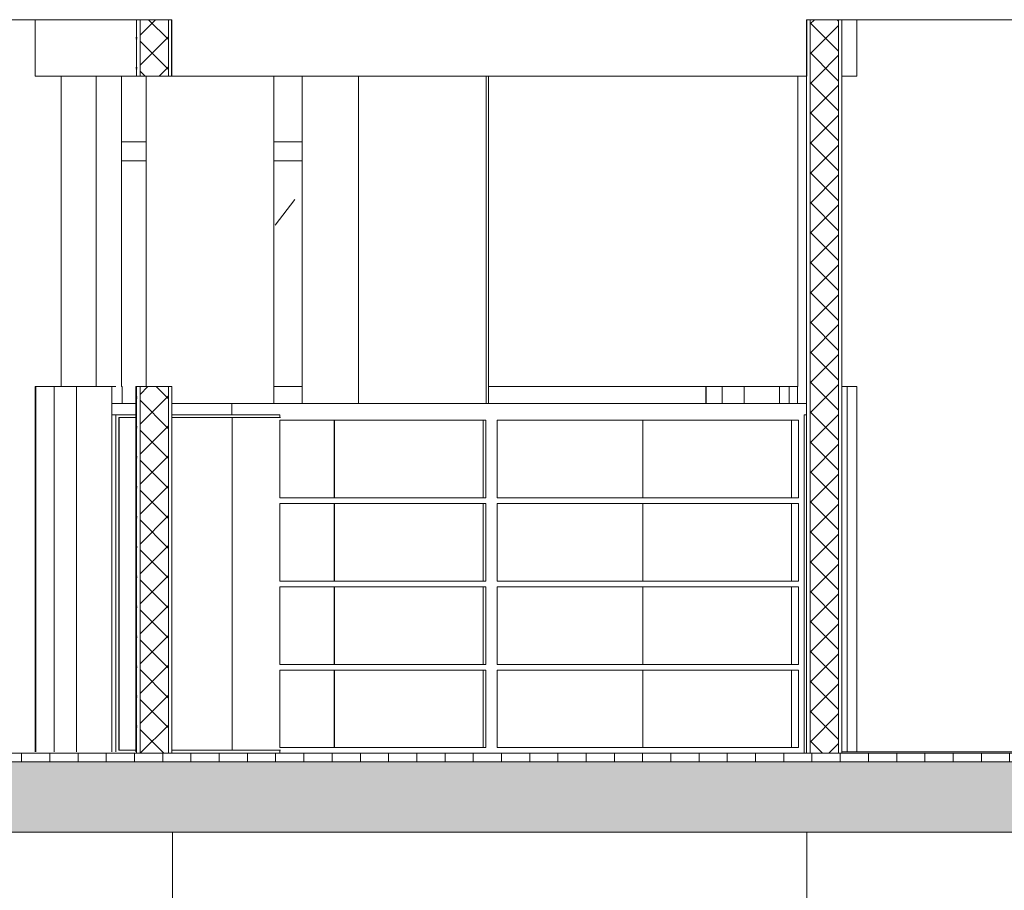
# Model space of a CAD drawing. Extents: x -156717 to 425753, y -51191 to 363295.
# Tile 468 of 502: x 317244 to 320732, y 200512 to 203598. Entities that reach past the tile are written whole.
import ezdxf

# ---------------------------------------------------------------- set-up
doc = ezdxf.new("R2010")
doc.units = 0
doc.header["$LTSCALE"] = 50
doc.linetypes.add('7 Voorgevel & doorsnede A-A$0$B0204', pattern=[1300, 1000, -100, 100, -100])
doc.layers.get('0').update_dxf_attribs({"linetype": 'CONTINUOUS'})
for name, color, linetype in [('7 Voorgevel & doorsnede A-A$0$00 Bestaand', 7, 'CONTINUOUS'), ('7 Voorgevel & doorsnede A-A$0$00 Bestaande vloeren', 7, 'CONTINUOUS'), ('7 Voorgevel & doorsnede A-A$0$00 Bestaande vloeren Doorsnede-arcering', 7, 'CONTINUOUS'), ('7 Voorgevel & doorsnede A-A$0$00 Bestaande vloeren Laagscheidingslijnen', 7, 'CONTINUOUS'), ('7 Voorgevel & doorsnede A-A$0$22 Binnenwanden', 7, 'CONTINUOUS'), ('7 Voorgevel & doorsnede A-A$0$22 Binnenwanden Deuren', 7, 'CONTINUOUS'), ('7 Voorgevel & doorsnede A-A$0$22 Binnenwanden Doorsnede-arcering', 7, 'CONTINUOUS'), ('7 Voorgevel & doorsnede A-A$0$22 Binnenwanden Laagscheidingslijnen', 7, 'CONTINUOUS'), ('7 Voorgevel & doorsnede A-A$0$22 Binnenwanden Ramen', 7, 'CONTINUOUS'), ('7 Voorgevel & doorsnede A-A$0$23 Vloeren', 7, 'CONTINUOUS'), ('7 Voorgevel & doorsnede A-A$0$82 Interieur', 7, 'CONTINUOUS')]:
    doc.layers.add(name, color=color, linetype=linetype)
pattern_1 = [(45, (108550.56, 1635.29), (-53.033, 53.033), []), (135, (108550.56, 1635.29), (53.033, 53.033), [])]
pattern_2 = [(0, (108550.56, 1635.29), (0, 75), [0, -75])]

# ---------------------------------------------------------------- blocks, each defined once
blk = doc.blocks.new('7 Voorgevel & doorsnede A-A$0$Section Elem_281_3', base_point=(108550.6, 1635.3))
at = {"layer": '7 Voorgevel & doorsnede A-A$0$00 Bestaande vloeren', "color": 2, "linetype": 'Continuous', "lineweight": 0}
for p, q in [((83699.5, 11035.3), (88486.3, 11035.3)), ((90736.6, 11035.3), (96512.7, 11035.3))]:
    blk.add_line(p, q, dxfattribs=at)
blk = doc.blocks.new('7 Voorgevel & doorsnede A-A$0$Section Elem_287_3', base_point=(108550.6, 1635.3))
at = {"layer": '7 Voorgevel & doorsnede A-A$0$00 Bestaande vloeren Doorsnede-arcering', "linetype": 'Continuous', "lineweight": 0}
h = blk.add_hatch(dxfattribs=at)
h.set_pattern_fill('LIJNEN_VERT_100_0003', color=9, style=0, pattern_type=2)
h.set_pattern_definition([(90, (108550.56, 1635.29), (-100, 0), [])])
h.paths.add_polyline_path([(96512.7, 8405.3), (96512.7, 8435.3), (83899.9, 8435.3), (83899.9, 8405.3)], flags=0)
h = blk.add_hatch(dxfattribs=at)
h.set_pattern_fill('11_GEWAPEND_BETON__I_H_W_73', color=9, style=0, pattern_type=2)
h.set_pattern_definition([(0, (108550.56, 1635.29), (0, 70), [0, -70])])
h.paths.add_polyline_path([(96512.7, 8155.3), (96512.7, 8405.3), (83899.9, 8405.3), (83899.9, 8155.3)], flags=0)
at = {"layer": '7 Voorgevel & doorsnede A-A$0$00 Bestaande vloeren', "color": 2, "linetype": 'Continuous', "lineweight": 0}
blk.add_line((83899.9, 8435.3), (96512.7, 8435.3), dxfattribs=at)
at = {"layer": '7 Voorgevel & doorsnede A-A$0$00 Bestaande vloeren', "color": 1, "linetype": 'Continuous', "lineweight": 0}
blk.add_line((83899.9, 8155.3), (96512.7, 8155.3), dxfattribs=at)
at = {"layer": '7 Voorgevel & doorsnede A-A$0$00 Bestaande vloeren Laagscheidingslijnen', "color": 3, "linetype": 'Continuous', "lineweight": 0}
blk.add_line((83899.9, 8405.3), (96512.7, 8405.3), dxfattribs=at)
blk.add_line((83899.9, 8405.3), (96512.7, 8405.3), dxfattribs=at)
blk = doc.blocks.new('7 Voorgevel & doorsnede A-A$0$Section Elem_389_3', base_point=(108550.6, 1635.3))
at = {"layer": '7 Voorgevel & doorsnede A-A$0$00 Bestaande vloeren', "color": 2, "linetype": 'Continuous', "lineweight": 0}
for p, q in [((83699.5, 8155.3), (88488.8, 8155.3)), ((90735.9, 8155.3), (96512.7, 8155.3))]:
    blk.add_line(p, q, dxfattribs=at)
blk = doc.blocks.new('7 Voorgevel & doorsnede A-A$0$Section Elem_392_3', base_point=(108550.6, 1635.3))
at = {"layer": '7 Voorgevel & doorsnede A-A$0$00 Bestaand', "color": 252, "linetype": 'Continuous', "lineweight": 0}
blk.add_line((89608.4, 9675.3), (89608.4, 10835.3), dxfattribs=at)
blk = doc.blocks.new('7 Voorgevel & doorsnede A-A$0$Section Elem_393_3', base_point=(108550.6, 1635.3))
at = {"layer": '7 Voorgevel & doorsnede A-A$0$00 Bestaand', "color": 252, "linetype": 'Continuous', "lineweight": 0}
blk.add_line((88949, 9675.3), (88949, 10835.3), dxfattribs=at)
blk = doc.blocks.new('7 Voorgevel & doorsnede A-A$0$Section Elem_394_3', base_point=(108550.6, 1635.3))
at = {"layer": '7 Voorgevel & doorsnede A-A$0$00 Bestaand', "color": 252, "linetype": 'Continuous', "lineweight": 0}
for p, q in [((88396, 9735.3), (88396, 10835.3)), ((88848.4, 9675.3), (88848.4, 10835.3))]:
    blk.add_line(p, q, dxfattribs=at)
blk = doc.blocks.new('7 Voorgevel & doorsnede A-A$0$Section Elem_469_3', base_point=(108550.6, 1635.3))
at = {"layer": '7 Voorgevel & doorsnede A-A$0$82 Interieur', "color": 252, "linetype": 'Continuous', "lineweight": 0}
for p, q in [((88289.1, 8440.3), (88289.1, 9635.3)), ((88299.6, 8445.8), (88299.6, 9624.8)), ((88299.6, 9624.8), (88300.7, 9624.8)), ((88300.7, 8445.8), (88300.7, 9624.8)), ((88300.7, 9624.8), (88359.3, 9624.8)), ((88487.3, 9624.8), (88701, 9624.8)), ((88299.6, 8445.8), (88300.7, 8445.8)), ((88359.3, 8445.8), (88300.7, 8445.8)), ((88701, 8445.8), (88487.3, 8445.8))]:
    blk.add_line(p, q, dxfattribs=at)
blk = doc.blocks.new('7 Voorgevel & doorsnede A-A$0$Section Elem_472_3', base_point=(108550.6, 1635.3))
at = {"layer": '7 Voorgevel & doorsnede A-A$0$00 Bestaand', "color": 1, "linetype": 'Continuous', "lineweight": 0}
for p, q in [((89148, 9675.3), (89148, 10835.3)), ((89600.4, 9675.3), (89600.4, 10835.3))]:
    blk.add_line(p, q, dxfattribs=at)
blk = doc.blocks.new('7 Voorgevel & doorsnede A-A$0$Section Elem_518_3', base_point=(108550.6, 1635.3))
at = {"layer": '7 Voorgevel & doorsnede A-A$0$82 Interieur', "color": 2, "linetype": 'Continuous', "lineweight": 0}
for p, q in [((88869.6, 9624.8), (88869.6, 9635.3)), ((88701, 9624.8), (88869.6, 9624.8)), ((88701, 8445.8), (88701, 9624.8)), ((88869.6, 9615.3), (89599.7, 9615.3)), ((88869.6, 9340.3), (88869.6, 9615.3)), ((89599.7, 9340.3), (89599.7, 9615.3)), ((88869.6, 9340.3), (89599.7, 9340.3)), ((88869.6, 9320.3), (89599.7, 9320.3)), ((88869.6, 9045.3), (88869.6, 9320.3)), ((89599.7, 9045.3), (89599.7, 9320.3)), ((88869.6, 9045.3), (89599.7, 9045.3)), ((88869.6, 9025.3), (89599.7, 9025.3)), ((88869.6, 8750.3), (88869.6, 9025.3)), ((89599.7, 8750.3), (89599.7, 9025.3)), ((88869.6, 8750.3), (89599.7, 8750.3)), ((88869.6, 8730.3), (89599.7, 8730.3)), ((88869.6, 8455.3), (88869.6, 8730.3)), ((89599.7, 8455.3), (89599.7, 8730.3)), ((88701, 8445.8), (88869.6, 8445.8)), ((88869.6, 8455.3), (89599.7, 8455.3)), ((88869.6, 8435.3), (88869.6, 8445.8))]:
    blk.add_line(p, q, dxfattribs=at)
at = {"layer": '7 Voorgevel & doorsnede A-A$0$82 Interieur', "color": 1, "linetype": 'Continuous', "lineweight": 0}
for p, q in [((88869.6, 9624.8), (88871.8, 9624.8)), ((89062.6, 9615.3), (89062.6, 9340.3)), ((89063.6, 9340.3), (89063.6, 9615.3)), ((89589.4, 9340.3), (89589.4, 9615.3)), ((89062.6, 9320.3), (89062.6, 9045.3)), ((89063.6, 9045.3), (89063.6, 9320.3)), ((89589.4, 9045.3), (89589.4, 9320.3)), ((89062.6, 9025.3), (89062.6, 8750.3)), ((89063.6, 8750.3), (89063.6, 9025.3)), ((89589.4, 8750.3), (89589.4, 9025.3)), ((89062.6, 8730.3), (89062.6, 8455.3)), ((89063.6, 8455.3), (89063.6, 8730.3)), ((89589.4, 8455.3), (89589.4, 8730.3)), ((88871.8, 8445.8), (88869.6, 8445.8))]:
    blk.add_line(p, q, dxfattribs=at)
blk = doc.blocks.new('7 Voorgevel & doorsnede A-A$0$Section Elem_519_3', base_point=(108550.6, 1635.3))
at = {"layer": '7 Voorgevel & doorsnede A-A$0$82 Interieur', "color": 2, "linetype": 'Continuous', "lineweight": 0}
for p, q in [((90727.6, 8435.3), (90727.6, 9635.3)), ((89640, 9340.3), (89640, 9615.3)), ((89640, 9615.3), (90707.5, 9615.3)), ((90707.5, 9340.3), (90707.5, 9615.3)), ((89640, 9340.3), (90707.5, 9340.3)), ((89640, 9045.3), (89640, 9320.3)), ((89640, 9320.3), (90707.5, 9320.3)), ((90707.5, 9045.3), (90707.5, 9320.3)), ((89640, 9045.3), (90707.5, 9045.3)), ((89640, 8750.3), (89640, 9025.3)), ((89640, 9025.3), (90707.5, 9025.3)), ((90707.5, 8750.3), (90707.5, 9025.3)), ((89640, 8750.3), (90707.5, 8750.3)), ((89640, 8455.3), (89640, 8730.3)), ((89640, 8730.3), (90707.5, 8730.3)), ((90707.5, 8455.3), (90707.5, 8730.3)), ((89640, 8455.3), (90707.5, 8455.3))]:
    blk.add_line(p, q, dxfattribs=at)
at = {"layer": '7 Voorgevel & doorsnede A-A$0$82 Interieur', "color": 1, "linetype": 'Continuous', "lineweight": 0}
for p, q in [((90154.9, 9615.3), (90154.9, 9340.3)), ((90155.9, 9340.3), (90155.9, 9615.3)), ((90681.6, 9340.3), (90681.6, 9615.3)), ((90154.9, 9320.3), (90154.9, 9045.3)), ((90155.9, 9045.3), (90155.9, 9320.3)), ((90681.6, 9045.3), (90681.6, 9320.3)), ((90154.9, 9025.3), (90154.9, 8750.3)), ((90155.9, 8750.3), (90155.9, 9025.3)), ((90681.6, 8750.3), (90681.6, 9025.3)), ((90154.9, 8730.3), (90154.9, 8455.3)), ((90155.9, 8455.3), (90155.9, 8730.3)), ((90681.6, 8455.3), (90681.6, 8730.3))]:
    blk.add_line(p, q, dxfattribs=at)
blk = doc.blocks.new('7 Voorgevel & doorsnede A-A$0$Section Elem_563_3', base_point=(108550.6, 1635.3))
at = {"layer": '7 Voorgevel & doorsnede A-A$0$22 Binnenwanden Deuren', "color": 252, "linetype": 'Continuous', "lineweight": 0}
for p, q in [((88396, 10602.3), (88309.1, 10602.3)), ((88949, 10602.3), (88848.4, 10602.3)), ((88396, 10535.3), (88309.1, 10535.3)), ((88949, 10535.3), (88848.4, 10535.3)), ((88853, 10307), (88922.6, 10398.3))]:
    blk.add_line(p, q, dxfattribs=at)
blk = doc.blocks.new('7 Voorgevel & doorsnede A-A$0$Section Elem_584_3', base_point=(108550.6, 1635.3))
at = {"layer": '7 Voorgevel & doorsnede A-A$0$22 Binnenwanden Ramen', "color": 252, "linetype": 'Continuous', "lineweight": 0}
for p, q in [((88069.9, 9735.3), (88005.6, 9735.3)), ((88005.6, 8440.3), (88005.6, 9735.3)), ((88069.9, 8440.3), (88069.9, 9735.3))]:
    blk.add_line(p, q, dxfattribs=at)
blk = doc.blocks.new('7 Voorgevel & doorsnede A-A$0$Section Elem_585_3', base_point=(108550.6, 1635.3))
at = {"layer": '7 Voorgevel & doorsnede A-A$0$22 Binnenwanden Ramen', "color": 252, "linetype": 'Continuous', "lineweight": 0}
for p, q in [((88273.9, 9735.3), (88149.2, 9735.3)), ((88149.2, 8440.3), (88149.2, 9735.3)), ((88273.9, 9735.3), (88273.9, 8440.3))]:
    blk.add_line(p, q, dxfattribs=at)
at = {"layer": '7 Voorgevel & doorsnede A-A$0$22 Binnenwanden Ramen', "color": 1, "linetype": 'Continuous', "lineweight": 0}
for p in [(88361.5, 9735.3), (88359.3, 8440.3)]:
    blk.add_line(p, (88359.3, 9735.3), dxfattribs=at)
blk = doc.blocks.new('7 Voorgevel & doorsnede A-A$0$Section Elem_586_3', base_point=(108550.6, 1635.3))
at = {"layer": '7 Voorgevel & doorsnede A-A$0$22 Binnenwanden Doorsnede-arcering', "linetype": 'Continuous', "lineweight": 0}
h = blk.add_hatch(dxfattribs=at)
h.set_pattern_fill('13_45GR_ISOLATIE_0003', color=9, style=0, pattern_type=2)
h.set_pattern_definition(pattern_1)
h.paths.add_polyline_path([(88361.5, 9735.3), (88361.5, 8435.3), (88361.7, 8435.3), (88361.7, 9735.3)], flags=0)
h = blk.add_hatch(dxfattribs=at)
h.set_pattern_fill('10_GIPS_0003', color=9, style=0, pattern_type=2)
h.set_pattern_definition(pattern_2)
h.paths.add_polyline_path([(88361.7, 8435.3), (88374.3, 8435.3), (88374.3, 9735.3), (88361.7, 9735.3)], flags=0)
h = blk.add_hatch(dxfattribs=at)
h.set_pattern_fill('13_45GR_ISOLATIE_0003', color=9, style=0, pattern_type=2)
h.set_pattern_definition(pattern_1)
h.paths.add_polyline_path([(88374.3, 8435.3), (88474.9, 8435.3), (88474.9, 9735.3), (88374.3, 9735.3)], flags=0)
h = blk.add_hatch(dxfattribs=at)
h.set_pattern_fill('10_GIPS_0003', color=9, style=0, pattern_type=2)
h.set_pattern_definition(pattern_2)
h.paths.add_polyline_path([(88474.9, 9735.3), (88474.9, 8435.3), (88487.3, 8435.3), (88487.3, 9735.3)], flags=0)
at = {"layer": '7 Voorgevel & doorsnede A-A$0$22 Binnenwanden', "color": 252, "linetype": 'Continuous', "lineweight": 0}
for p, q in [((88005.6, 9735.3), (88003, 9735.3)), ((88003, 8440.3), (88003, 9735.3)), ((88090, 9735.3), (88069.9, 9735.3)), ((88136.8, 9735.3), (88090, 9735.3)), ((88149.2, 9735.3), (88136.8, 9735.3)), ((88273.9, 9735.3), (88288.9, 9735.3)), ((88308.6, 9735.3), (88310.5, 9735.3))]:
    blk.add_line(p, q, dxfattribs=at)
at = {"layer": '7 Voorgevel & doorsnede A-A$0$22 Binnenwanden', "color": 1, "linetype": 'Continuous', "lineweight": 0}
for p, q in [((88361.5, 8435.3), (88361.5, 9735.3)), ((88361.5, 9735.3), (88361.7, 9735.3)), ((88361.7, 9735.3), (88374.3, 9735.3)), ((88361.7, 8435.3), (88361.7, 9735.3)), ((88361.7, 8435.3), (88361.7, 9735.3)), ((88374.3, 9735.3), (88474.9, 9735.3)), ((88474.9, 9735.3), (88487.3, 9735.3)), ((88487.3, 8435.3), (88487.3, 9735.3)), ((88361.5, 8435.3), (88361.7, 8435.3)), ((88361.7, 8435.3), (88374.3, 8435.3)), ((88374.3, 8435.3), (88474.9, 8435.3)), ((88474.9, 8435.3), (88487.3, 8435.3))]:
    blk.add_line(p, q, dxfattribs=at)
at = {"layer": '7 Voorgevel & doorsnede A-A$0$22 Binnenwanden Laagscheidingslijnen', "color": 9, "linetype": 'Continuous', "lineweight": 0}
for p, q in [((88374.3, 8435.3), (88374.3, 9735.3)), ((88374.3, 8435.3), (88374.3, 9735.3)), ((88474.9, 8435.3), (88474.9, 9735.3)), ((88474.9, 8435.3), (88474.9, 9735.3))]:
    blk.add_line(p, q, dxfattribs=at)
blk = doc.blocks.new('7 Voorgevel & doorsnede A-A$0$Section Elem_587_3', base_point=(108550.6, 1635.3))
at = {"layer": '7 Voorgevel & doorsnede A-A$0$22 Binnenwanden', "color": 252, "linetype": 'Continuous', "lineweight": 0}
for p, q in [((88884.5, 9735.3), (88848.4, 9735.3)), ((88949, 9735.3), (88884.5, 9735.3)), ((89700.4, 9735.3), (89608.4, 9735.3)), ((89800.4, 9735.3), (89700.4, 9735.3)), ((89899.3, 9735.3), (89800.4, 9735.3)), ((89996.4, 9735.3), (89899.3, 9735.3)), ((90090.9, 9735.3), (89996.4, 9735.3)), ((90182.1, 9735.3), (90090.9, 9735.3)), ((90269.1, 9735.3), (90182.1, 9735.3)), ((90351.3, 9735.3), (90269.1, 9735.3)), ((90378.9, 9735.3), (90351.3, 9735.3)), ((90703.2, 9735.3), (90673.8, 9735.3)), ((90904.8, 9735.3), (90911.2, 9735.3)), ((90911.2, 9735.3), (90914, 9735.3)), ((90914, 9735.3), (90914, 8440.3))]:
    blk.add_line(p, q, dxfattribs=at)
blk = doc.blocks.new('7 Voorgevel & doorsnede A-A$0$Section Elem_588_3', base_point=(108550.6, 1635.3))
at = {"layer": '7 Voorgevel & doorsnede A-A$0$22 Binnenwanden Ramen', "color": 252, "linetype": 'Continuous', "lineweight": 0}
for p, q in [((90673.8, 9735.3), (90673.8, 9675.3)), ((90860.8, 9735.3), (90879, 9735.3)), ((90879, 9735.3), (90879, 8440.3))]:
    blk.add_line(p, q, dxfattribs=at)
blk = doc.blocks.new('7 Voorgevel & doorsnede A-A$0$Section Elem_589_3', base_point=(108550.6, 1635.3))
at = {"layer": '7 Voorgevel & doorsnede A-A$0$22 Binnenwanden Doorsnede-arcering', "linetype": 'Continuous', "lineweight": 0}
h = blk.add_hatch(dxfattribs=at)
h.set_pattern_fill('13_45GR_ISOLATIE_0003', color=9, style=0, pattern_type=2)
h.set_pattern_definition(pattern_1)
h.paths.add_polyline_path([(90735.1, 9735.3), (90735.1, 8435.3), (90735.8, 8435.3), (90735.8, 9735.3)], flags=0)
h = blk.add_hatch(dxfattribs=at)
h.set_pattern_fill('10_GIPS_0003', color=9, style=0, pattern_type=2)
h.set_pattern_definition(pattern_2)
h.paths.add_polyline_path([(90735.8, 9735.3), (90735.8, 8435.3), (90748.4, 8435.3), (90748.4, 9735.3)], flags=0)
h = blk.add_hatch(dxfattribs=at)
h.set_pattern_fill('13_45GR_ISOLATIE_0003', color=9, style=0, pattern_type=2)
h.set_pattern_definition(pattern_1)
h.paths.add_polyline_path([(90748.4, 9735.3), (90748.4, 8435.3), (90849, 8435.3), (90849, 9735.3)], flags=0)
h = blk.add_hatch(dxfattribs=at)
h.set_pattern_fill('10_GIPS_0003', color=9, style=0, pattern_type=2)
h.set_pattern_definition(pattern_2)
h.paths.add_polyline_path([(90860.8, 9735.3), (90849, 9735.3), (90849, 8435.3), (90860.8, 8435.3)], flags=0)
at = {"layer": '7 Voorgevel & doorsnede A-A$0$22 Binnenwanden', "color": 252, "linetype": 'Continuous', "lineweight": 0}
for p, q in [((90379.5, 9735.3), (90378.9, 9735.3)), ((90378.9, 9675.3), (90378.9, 9735.3)), ((90441.3, 9735.3), (90437.1, 9735.3)), ((90482, 9735.3), (90441.3, 9735.3)), ((90514.7, 9735.3), (90482, 9735.3)), ((90639.4, 9735.3), (90651.5, 9735.3)), ((90651.5, 9735.3), (90673.8, 9735.3)), ((90879, 9735.3), (90904.8, 9735.3))]:
    blk.add_line(p, q, dxfattribs=at)
at = {"layer": '7 Voorgevel & doorsnede A-A$0$22 Binnenwanden', "color": 1, "linetype": 'Continuous', "lineweight": 0}
for p, q in [((90704.5, 9735.3), (90703.2, 9735.3)), ((90735.1, 8435.3), (90735.1, 9735.3)), ((90735.8, 8435.3), (90735.8, 9735.3)), ((90735.8, 8435.3), (90735.8, 9735.3)), ((90860.8, 8435.3), (90860.8, 9735.3)), ((90735.1, 8435.3), (90735.8, 8435.3)), ((90735.8, 8435.3), (90748.4, 8435.3)), ((90748.4, 8435.3), (90849, 8435.3)), ((90849, 8435.3), (90860.8, 8435.3))]:
    blk.add_line(p, q, dxfattribs=at)
at = {"layer": '7 Voorgevel & doorsnede A-A$0$22 Binnenwanden Laagscheidingslijnen', "color": 9, "linetype": 'Continuous', "lineweight": 0}
for p, q in [((90748.4, 8435.3), (90748.4, 9735.3)), ((90748.4, 8435.3), (90748.4, 9735.3)), ((90849, 8435.3), (90849, 9735.3)), ((90849, 8435.3), (90849, 9735.3))]:
    blk.add_line(p, q, dxfattribs=at)
blk = doc.blocks.new('7 Voorgevel & doorsnede A-A$0$Section Elem_590_3', base_point=(108550.6, 1635.3))
at = {"layer": '7 Voorgevel & doorsnede A-A$0$22 Binnenwanden Doorsnede-arcering', "linetype": 'Continuous', "lineweight": 0}
h = blk.add_hatch(dxfattribs=at)
h.set_pattern_fill('13_45GR_ISOLATIE_0003', color=9, style=0, pattern_type=2)
h.set_pattern_definition(pattern_1)
h.paths.add_polyline_path([(90735.1, 11035.3), (90735.1, 10835.3), (90735.8, 10835.3), (90735.8, 11035.3)], flags=0)
h = blk.add_hatch(dxfattribs=at)
h.set_pattern_fill('10_GIPS_0003', color=9, style=0, pattern_type=2)
h.set_pattern_definition(pattern_2)
h.paths.add_polyline_path([(90735.8, 11035.3), (90735.8, 10835.3), (90748.4, 10835.3), (90748.4, 11035.3)], flags=0)
h = blk.add_hatch(dxfattribs=at)
h.set_pattern_fill('13_45GR_ISOLATIE_0003', color=9, style=0, pattern_type=2)
h.set_pattern_definition(pattern_1)
h.paths.add_polyline_path([(90748.4, 11035.3), (90748.4, 10835.3), (90849, 10835.3), (90849, 11035.3)], flags=0)
h = blk.add_hatch(dxfattribs=at)
h.set_pattern_fill('10_GIPS_0003', color=9, style=0, pattern_type=2)
h.set_pattern_definition(pattern_2)
h.paths.add_polyline_path([(90860.8, 11035.3), (90849, 11035.3), (90849, 10835.3), (90860.8, 10835.3)], flags=0)
at = {"layer": '7 Voorgevel & doorsnede A-A$0$22 Binnenwanden', "color": 1, "linetype": 'Continuous', "lineweight": 0}
for p, q in [((90735.1, 10835.3), (90735.1, 11035.3)), ((90735.1, 11035.3), (90735.8, 11035.3)), ((90735.8, 10835.3), (90735.8, 11035.3)), ((90735.8, 11035.3), (90748.4, 11035.3)), ((90735.8, 10835.3), (90735.8, 11035.3)), ((90748.4, 11035.3), (90849, 11035.3)), ((90849, 11035.3), (90860.8, 11035.3)), ((90860.8, 10835.3), (90860.8, 11035.3))]:
    blk.add_line(p, q, dxfattribs=at)
at = {"layer": '7 Voorgevel & doorsnede A-A$0$22 Binnenwanden', "color": 252, "linetype": 'Continuous', "lineweight": 0}
blk.add_line((90904.8, 10835.3), (90860.8, 10835.3), dxfattribs=at)
at = {"layer": '7 Voorgevel & doorsnede A-A$0$22 Binnenwanden Laagscheidingslijnen', "color": 9, "linetype": 'Continuous', "lineweight": 0}
for p, q in [((90748.4, 10835.3), (90748.4, 11035.3)), ((90748.4, 10835.3), (90748.4, 11035.3)), ((90849, 10835.3), (90849, 11035.3)), ((90849, 10835.3), (90849, 11035.3))]:
    blk.add_line(p, q, dxfattribs=at)
blk = doc.blocks.new('7 Voorgevel & doorsnede A-A$0$Section Elem_591_3', base_point=(108550.6, 1635.3))
at = {"layer": '7 Voorgevel & doorsnede A-A$0$22 Binnenwanden', "color": 252, "linetype": 'Continuous', "lineweight": 0}
for p, q in [((90914, 11035.3), (90914, 10835.3)), ((90911.2, 10835.3), (90904.8, 10835.3)), ((90914, 10835.3), (90911.2, 10835.3))]:
    blk.add_line(p, q, dxfattribs=at)
blk = doc.blocks.new('7 Voorgevel & doorsnede A-A$0$Section Elem_592_3', base_point=(108550.6, 1635.3))
at = {"layer": '7 Voorgevel & doorsnede A-A$0$22 Binnenwanden Doorsnede-arcering', "linetype": 'Continuous', "lineweight": 0}
h = blk.add_hatch(dxfattribs=at)
h.set_pattern_fill('13_45GR_ISOLATIE_0003', color=9, style=0, pattern_type=2)
h.set_pattern_definition(pattern_1)
h.paths.add_polyline_path([(88361.5, 11035.3), (88361.5, 10835.3), (88361.7, 10835.3), (88361.7, 11035.3)], flags=0)
h = blk.add_hatch(dxfattribs=at)
h.set_pattern_fill('10_GIPS_0003', color=9, style=0, pattern_type=2)
h.set_pattern_definition(pattern_2)
h.paths.add_polyline_path([(88361.7, 10835.3), (88374.3, 10835.3), (88374.3, 11035.3), (88361.7, 11035.3)], flags=0)
h = blk.add_hatch(dxfattribs=at)
h.set_pattern_fill('13_45GR_ISOLATIE_0003', color=9, style=0, pattern_type=2)
h.set_pattern_definition(pattern_1)
h.paths.add_polyline_path([(88374.3, 10835.3), (88474.9, 10835.3), (88474.9, 11035.3), (88374.3, 11035.3)], flags=0)
h = blk.add_hatch(dxfattribs=at)
h.set_pattern_fill('10_GIPS_0003', color=9, style=0, pattern_type=2)
h.set_pattern_definition(pattern_2)
h.paths.add_polyline_path([(88474.9, 11035.3), (88474.9, 10835.3), (88487.3, 10835.3), (88487.3, 11035.3)], flags=0)
at = {"layer": '7 Voorgevel & doorsnede A-A$0$22 Binnenwanden', "color": 252, "linetype": 'Continuous', "lineweight": 0}
for p, q in [((88003, 10835.3), (88003, 11035.3)), ((88003, 10835.3), (88009.7, 10835.3)), ((88009.7, 10835.3), (88026.5, 10835.3)), ((88026.5, 10835.3), (88053.2, 10835.3)), ((88053.2, 10835.3), (88090, 10835.3)), ((88090, 10835.3), (88136.8, 10835.3)), ((88136.8, 10835.3), (88193.5, 10835.3)), ((88193.5, 10835.3), (88195.1, 10835.3))]:
    blk.add_line(p, q, dxfattribs=at)
at = {"layer": '7 Voorgevel & doorsnede A-A$0$22 Binnenwanden', "color": 1, "linetype": 'Continuous', "lineweight": 0}
for p, q in [((88361.5, 10835.3), (88361.5, 11035.3)), ((88361.5, 11035.3), (88361.7, 11035.3)), ((88361.7, 11035.3), (88374.3, 11035.3)), ((88361.7, 10835.3), (88361.7, 11035.3)), ((88361.7, 10835.3), (88361.7, 11035.3)), ((88374.3, 11035.3), (88474.9, 11035.3)), ((88474.9, 11035.3), (88487.3, 11035.3)), ((88487.3, 10835.3), (88487.3, 11035.3)), ((88195.1, 10835.3), (88260.3, 10835.3)), ((88260.3, 10835.3), (88337, 10835.3)), ((88337, 10835.3), (88361.5, 10835.3)), ((88361.5, 10835.3), (88361.7, 10835.3)), ((88361.7, 10835.3), (88374.3, 10835.3)), ((88374.3, 10835.3), (88474.9, 10835.3)), ((88474.9, 10835.3), (88487.3, 10835.3))]:
    blk.add_line(p, q, dxfattribs=at)
at = {"layer": '7 Voorgevel & doorsnede A-A$0$22 Binnenwanden Laagscheidingslijnen', "color": 9, "linetype": 'Continuous', "lineweight": 0}
for p, q in [((88374.3, 10835.3), (88374.3, 11035.3)), ((88374.3, 10835.3), (88374.3, 11035.3)), ((88474.9, 10835.3), (88474.9, 11035.3)), ((88474.9, 10835.3), (88474.9, 11035.3))]:
    blk.add_line(p, q, dxfattribs=at)
blk = doc.blocks.new('7 Voorgevel & doorsnede A-A$0$Section Elem_639_3', base_point=(108550.6, 1635.3))
at = {"layer": '7 Voorgevel & doorsnede A-A$0$23 Vloeren', "color": 252, "linetype": 'Continuous', "lineweight": 0}
for p, q in [((88273.9, 9675.3), (88359.3, 9675.3)), ((88487.3, 9675.3), (88699.7, 9675.3)), ((88273.9, 9635.3), (88359.3, 9635.3)), ((88487.3, 9635.3), (88699.7, 9635.3))]:
    blk.add_line(p, q, dxfattribs=at)
blk = doc.blocks.new('7 Voorgevel & doorsnede A-A$0$Section Elem_640_3', base_point=(108550.6, 1635.3))
at = {"layer": '7 Voorgevel & doorsnede A-A$0$23 Vloeren', "color": 2, "linetype": 'Continuous', "lineweight": 0}
for p, q in [((88486.3, 10835.3), (88486.3, 11035.3)), ((90736.6, 10835.3), (90736.6, 11035.3)), ((88486.3, 10835.3), (90736.6, 10835.3))]:
    blk.add_line(p, q, dxfattribs=at)
blk = doc.blocks.new('7 Voorgevel & doorsnede A-A$0$Section Elem_657_3', base_point=(108550.6, 1635.3))
at = {"layer": '7 Voorgevel & doorsnede A-A$0$22 Binnenwanden Ramen', "color": 252, "linetype": 'Continuous', "lineweight": 0}
blk.add_line((88310.5, 9735.3), (88310.5, 9675.3), dxfattribs=at)
blk = doc.blocks.new('7 Voorgevel & doorsnede A-A$0$Section Elem_658_3', base_point=(108550.6, 1635.3))
at = {"layer": '7 Voorgevel & doorsnede A-A$0$22 Binnenwanden Ramen', "color": 252, "linetype": 'Continuous', "lineweight": 0}
for p, q in [((90379.7, 9735.3), (90379.5, 9735.3)), ((90437.1, 9735.3), (90379.7, 9735.3)), ((90379.7, 9675.3), (90379.7, 9735.3)), ((90437.1, 9675.3), (90437.1, 9735.3))]:
    blk.add_line(p, q, dxfattribs=at)
blk = doc.blocks.new('7 Voorgevel & doorsnede A-A$0$Section Elem_659_3', base_point=(108550.6, 1635.3))
at = {"layer": '7 Voorgevel & doorsnede A-A$0$22 Binnenwanden Ramen', "color": 252, "linetype": 'Continuous', "lineweight": 0}
for p, q in [((90639.4, 9735.3), (90514.7, 9735.3)), ((90514.7, 9675.3), (90514.7, 9735.3)), ((90639.4, 9735.3), (90639.4, 9675.3))]:
    blk.add_line(p, q, dxfattribs=at)
at = {"layer": '7 Voorgevel & doorsnede A-A$0$22 Binnenwanden Ramen', "color": 1, "linetype": 'Continuous', "lineweight": 0}
blk.add_line((90703.2, 9675.3), (90703.2, 9735.3), dxfattribs=at)
blk = doc.blocks.new('7 Voorgevel & doorsnede A-A$0$Section Elem_660_3', base_point=(108550.6, 1635.3))
at = {"layer": '7 Voorgevel & doorsnede A-A$0$22 Binnenwanden Doorsnede-arcering', "linetype": 'Continuous', "lineweight": 0}
h = blk.add_hatch(dxfattribs=at)
h.set_pattern_fill('13_45GR_ISOLATIE_0003', color=9, style=0, pattern_type=2)
h.set_pattern_definition(pattern_1)
h.paths.add_polyline_path([(90735.1, 9735.3), (90735.8, 9735.3), (90735.8, 10835.3), (90735.1, 10835.3)], flags=0)
h = blk.add_hatch(dxfattribs=at)
h.set_pattern_fill('10_GIPS_0003', color=9, style=0, pattern_type=2)
h.set_pattern_definition(pattern_2)
h.paths.add_polyline_path([(90735.8, 10835.3), (90735.8, 9735.3), (90748.4, 9735.3), (90748.4, 10835.3)], flags=0)
h = blk.add_hatch(dxfattribs=at)
h.set_pattern_fill('13_45GR_ISOLATIE_0003', color=9, style=0, pattern_type=2)
h.set_pattern_definition(pattern_1)
h.paths.add_polyline_path([(90748.4, 10835.3), (90748.4, 9735.3), (90849, 9735.3), (90849, 10835.3)], flags=0)
h = blk.add_hatch(dxfattribs=at)
h.set_pattern_fill('10_GIPS_0003', color=9, style=0, pattern_type=2)
h.set_pattern_definition(pattern_2)
h.paths.add_polyline_path([(90860.8, 10835.3), (90849, 10835.3), (90849, 9735.3), (90860.8, 9735.3)], flags=0)
at = {"layer": '7 Voorgevel & doorsnede A-A$0$22 Binnenwanden', "color": 1, "linetype": 'Continuous', "lineweight": 0}
for p, q in [((90704.5, 10835.3), (90704.5, 9735.3)), ((90735.1, 9735.3), (90735.1, 10835.3)), ((90735.8, 9735.3), (90735.8, 10835.3)), ((90735.8, 9735.3), (90735.8, 10835.3)), ((90860.8, 9735.3), (90860.8, 10835.3))]:
    blk.add_line(p, q, dxfattribs=at)
at = {"layer": '7 Voorgevel & doorsnede A-A$0$22 Binnenwanden Laagscheidingslijnen', "color": 9, "linetype": 'Continuous', "lineweight": 0}
for p, q in [((90748.4, 9735.3), (90748.4, 10835.3)), ((90748.4, 9735.3), (90748.4, 10835.3)), ((90849, 9735.3), (90849, 10835.3)), ((90849, 9735.3), (90849, 10835.3))]:
    blk.add_line(p, q, dxfattribs=at)
blk = doc.blocks.new('7 Voorgevel & doorsnede A-A$0$Section Elem_724_3', base_point=(108550.6, 1635.3))
at = {"layer": '7 Voorgevel & doorsnede A-A$0$23 Vloeren', "color": 2, "linetype": 'Continuous', "lineweight": 0}
for p, q in [((88699.7, 9675.3), (90735.3, 9675.3)), ((88699.7, 9635.3), (88699.7, 9675.3)), ((90735.3, 9635.3), (90735.3, 9675.3)), ((88699.7, 9635.3), (88869.6, 9635.3)), ((90727.6, 9635.3), (90735.3, 9635.3))]:
    blk.add_line(p, q, dxfattribs=at)
blk = doc.blocks.new('7 Voorgevel & doorsnede A-A$0$Section Elem_748_3', base_point=(108550.6, 1635.3))
at = {"layer": '7 Voorgevel & doorsnede A-A$0$22 Binnenwanden', "color": 252, "linetype": 'Continuous', "lineweight": 0}
for p, q in [((88094.5, 9735.3), (88094.5, 10835.3)), ((88219.3, 9735.3), (88219.3, 10835.3)), ((88309.1, 10835.3), (88309.1, 9735.3)), ((88308.6, 9735.3), (88309.1, 9735.3))]:
    blk.add_line(p, q, dxfattribs=at)
blk = doc.blocks.new('7 Voorgevel & doorsnede A-A$0$Section Elem_758_3', base_point=(108550.6, 1635.3))
at = {"layer": '7 Voorgevel & doorsnede A-A$0$23 Vloeren', "color": 252, "linetype": 'Continuous', "lineweight": 0}
for p, q in [((90860.8, 8440.3), (90911.9, 8440.3)), ((90911.9, 8440.3), (90991.2, 8440.3)), ((90991.2, 8440.3), (91079.2, 8440.3)), ((91079.2, 8440.3), (91175.3, 8440.3)), ((91175.3, 8440.3), (91279.2, 8440.3)), ((91279.2, 8440.3), (91390.6, 8440.3)), ((91390.6, 8440.3), (91508.8, 8440.3)), ((91508.8, 8440.3), (91633.6, 8440.3)), ((91633.6, 8440.3), (91764.3, 8440.3)), ((91764.3, 8440.3), (91900.5, 8440.3)), ((91900.5, 8440.3), (92041.6, 8440.3)), ((92041.6, 8440.3), (92152.6, 8440.3))]:
    blk.add_line(p, q, dxfattribs=at)
blk = doc.blocks.new('7 Voorgevel & doorsnede A-A$0$Section Elem_764_3', base_point=(108550.6, 1635.3))
at = {"layer": '7 Voorgevel & doorsnede A-A$0$23 Vloeren', "color": 2, "linetype": 'Continuous', "lineweight": 0}
for p, q in [((88488.8, 7435.3), (88488.8, 8155.3)), ((90735.9, 7435.3), (90735.9, 8155.3)), ((88488.8, 7435.3), (90735.9, 7435.3))]:
    blk.add_line(p, q, dxfattribs=at)
blk = doc.blocks.new('7 Voorgevel & doorsnede A-A$0$A DOORSNEDE A-A_STORY_MARKER', base_point=(108550.6, 1635.3))
at = {"color": 9, "linetype": '7 Voorgevel & doorsnede A-A$0$B0204', "lineweight": 0}
blk.add_line((68885.1, 8435.3), (99506.2, 8435.3), dxfattribs=at)

msp = doc.modelspace()

# ---------------------------------------------------------------- block references
at = {"linetype": 'Continuous', "lineweight": 0}
msp.add_blockref('7 Voorgevel & doorsnede A-A$0$A DOORSNEDE A-A_STORY_MARKER', (337846.4774, 194197.76673), dxfattribs=at)
at = {"layer": '7 Voorgevel & doorsnede A-A$0$00 Bestaand', "color": 9, "lineweight": 0}
for name in ['7 Voorgevel & doorsnede A-A$0$Section Elem_394_3', '7 Voorgevel & doorsnede A-A$0$Section Elem_393_3', '7 Voorgevel & doorsnede A-A$0$Section Elem_472_3', '7 Voorgevel & doorsnede A-A$0$Section Elem_392_3']:
    msp.add_blockref(name, (337846.4774, 194197.76673), dxfattribs=at)
at = {"layer": '7 Voorgevel & doorsnede A-A$0$00 Bestaande vloeren', "color": 9, "lineweight": 0}
for name in ['7 Voorgevel & doorsnede A-A$0$Section Elem_281_3', '7 Voorgevel & doorsnede A-A$0$Section Elem_287_3', '7 Voorgevel & doorsnede A-A$0$Section Elem_389_3']:
    msp.add_blockref(name, (337846.4774, 194197.76673), dxfattribs=at)
at = {"layer": '7 Voorgevel & doorsnede A-A$0$22 Binnenwanden', "color": 9, "lineweight": 0}
for name in ['7 Voorgevel & doorsnede A-A$0$Section Elem_592_3', '7 Voorgevel & doorsnede A-A$0$Section Elem_590_3', '7 Voorgevel & doorsnede A-A$0$Section Elem_591_3', '7 Voorgevel & doorsnede A-A$0$Section Elem_748_3', '7 Voorgevel & doorsnede A-A$0$Section Elem_660_3', '7 Voorgevel & doorsnede A-A$0$Section Elem_586_3', '7 Voorgevel & doorsnede A-A$0$Section Elem_587_3', '7 Voorgevel & doorsnede A-A$0$Section Elem_589_3']:
    msp.add_blockref(name, (337846.4774, 194197.76673), dxfattribs=at)
at = {"layer": '7 Voorgevel & doorsnede A-A$0$22 Binnenwanden Deuren', "color": 9, "lineweight": 0}
msp.add_blockref('7 Voorgevel & doorsnede A-A$0$Section Elem_563_3', (337846.4774, 194197.76673), dxfattribs=at)
at = {"layer": '7 Voorgevel & doorsnede A-A$0$22 Binnenwanden Ramen', "color": 9, "lineweight": 0}
for name in ['7 Voorgevel & doorsnede A-A$0$Section Elem_584_3', '7 Voorgevel & doorsnede A-A$0$Section Elem_585_3', '7 Voorgevel & doorsnede A-A$0$Section Elem_657_3', '7 Voorgevel & doorsnede A-A$0$Section Elem_658_3', '7 Voorgevel & doorsnede A-A$0$Section Elem_659_3', '7 Voorgevel & doorsnede A-A$0$Section Elem_588_3']:
    msp.add_blockref(name, (337846.4774, 194197.76673), dxfattribs=at)
at = {"layer": '7 Voorgevel & doorsnede A-A$0$23 Vloeren', "color": 9, "lineweight": 0}
for name in ['7 Voorgevel & doorsnede A-A$0$Section Elem_640_3', '7 Voorgevel & doorsnede A-A$0$Section Elem_639_3', '7 Voorgevel & doorsnede A-A$0$Section Elem_724_3', '7 Voorgevel & doorsnede A-A$0$Section Elem_758_3', '7 Voorgevel & doorsnede A-A$0$Section Elem_764_3']:
    msp.add_blockref(name, (337846.4774, 194197.76673), dxfattribs=at)
at = {"layer": '7 Voorgevel & doorsnede A-A$0$82 Interieur', "color": 9, "lineweight": 0}
for name in ['7 Voorgevel & doorsnede A-A$0$Section Elem_469_3', '7 Voorgevel & doorsnede A-A$0$Section Elem_518_3', '7 Voorgevel & doorsnede A-A$0$Section Elem_519_3']:
    msp.add_blockref(name, (337846.4774, 194197.76673), dxfattribs=at)

doc.saveas('drawing.dxf')
